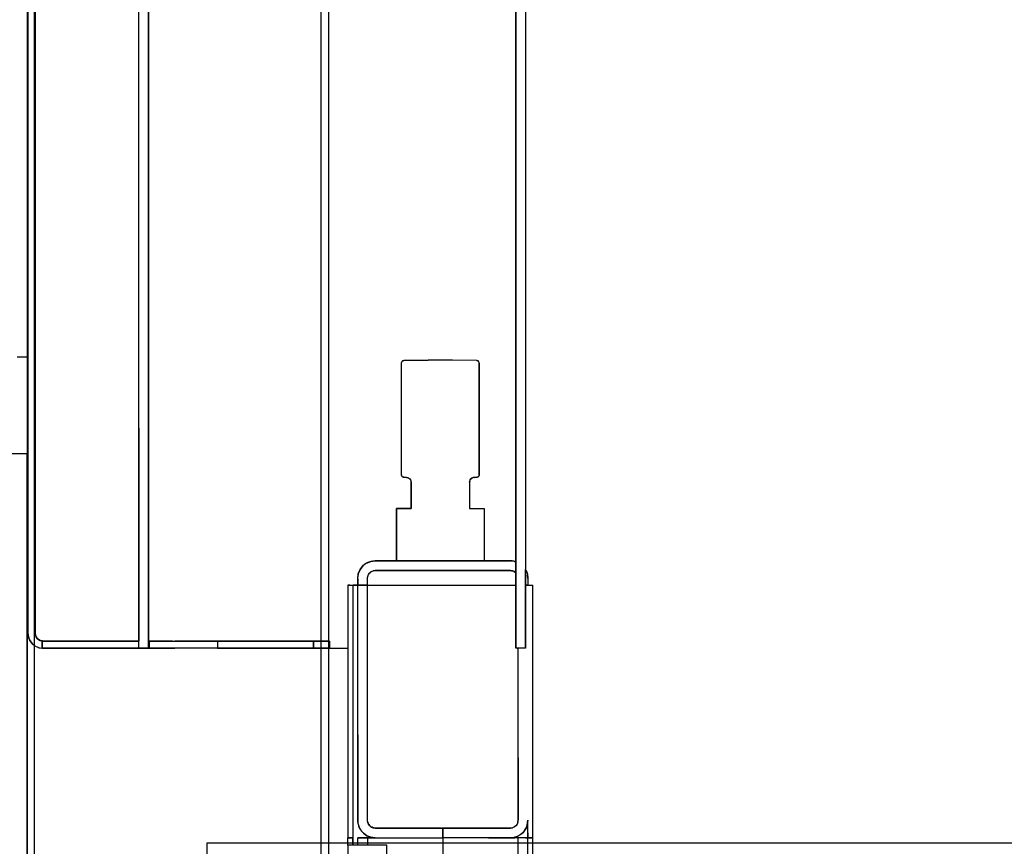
# Model space of a CAD drawing. Extents: x -805 to 3526, y -961 to 1039.
# Tile 317 of 475: x 1259.835 to 1260.037, y 33.694 to 33.864. Entities that reach past the tile are written whole.
import ezdxf

# ---------------------------------------------------------------- set-up
doc = ezdxf.new("R2010")
doc.units = 0
doc.linetypes.add('AUSGEZOGEN', pattern=[2, 1, 1])
doc.layers.get('0').update_dxf_attribs({"color": 251})
doc.layers.add('TTK-B-Bestand', color=252, linetype='Continuous', lineweight=35)
for name, color, linetype in [('TTK-P-Aufzug', 251, 'Continuous'), ('TTK-P-Bahnsteig', 12, 'Continuous'), ('TTK-P-TEXT', 12, 'AUSGEZOGEN')]:
    doc.layers.add(name, color=color, linetype=linetype)
doc.styles.add('AKG DIN 6776', font='AKG_DIN67.TTF')
doc.dimstyles.new('TTK$6', dxfattribs={"dimtxt": 2.5, "dimasz": 2.5, "dimexe": 3.5, "dimexo": 0.1, "dimgap": 1, "dimtad": 1, "dimzin": 0, "dimtxsty": 'AKG DIN 6776', "dimblk": 'OBLIQUE', "dimcen": -0.09, "dimdle": 3, "dimse1": 1, "dimse2": 1, "dimclrd": 256, "dimclre": 256, "dimclrt": 256, "dimadec": 3, "dimazin": 0, "dimtfac": 1, "dimtofl": 0, "dimtmove": 0, "dimatfit": 3, "dimldrblk": 'OBLIQUE', "dimfxl": 7, "dimfxlon": 1, "dimtolj": 1, "dimtzin": 0, "dimlwd": -1, "dimlwe": -1, "dimarcsym": 0})

# ---------------------------------------------------------------- blocks, each defined once
blk = doc.blocks.new('*D549')
at = {"layer": 'DEFPOINTS', "color": 0}
for p in [(1594.65301, 36.73973), (1594.30623, 36.57524), (8.2233, 0)]:
    blk.add_point(p, dxfattribs=at)
at = {"layer": 'TTK-B-Bestand', "insert": (1594.10926, 36.98348), "char_height": 0.25, "attachment_point": 5, "style": 'AKG DIN 6776'}
blk.add_mtext('\\A1;36,588', dxfattribs=at)
blk = doc.blocks.new('_OBLIQUE')
at = {"color": 0, "linetype": 'ByBlock'}
blk.add_line((-0.5, -0.5), (0.5, 0.5), dxfattribs=at)
blk = doc.blocks.new('*D548')
at = {"layer": 'DEFPOINTS', "color": 0}
for p in [(1585.5366, 36.77061), (1585.04588, 36.61399), (-0.86811, 0.03088)]:
    blk.add_point(p, dxfattribs=at)
at = {"layer": 'TTK-B-Bestand', "insert": (1585.01785, 37.01436), "char_height": 0.25, "attachment_point": 5, "style": 'AKG DIN 6776'}
blk.add_mtext('\\A1;36,621', dxfattribs=at)
blk = doc.blocks.new('*D536')
at = {"layer": 'DEFPOINTS', "color": 0}
for p in [(1593.42639, 36.65223), (1593.90951, 36.65223), (733.06592, 0.10713)]:
    blk.add_point(p, dxfattribs=at)
at = {"layer": 'TTK-P-TEXT', "insert": (1594.45378, 36.89598), "char_height": 0.25, "attachment_point": 5, "style": 'AKG DIN 6776'}
blk.add_mtext('\\A1;36,589', dxfattribs=at)
blk = doc.blocks.new('STS26_1000_2100 - STS26_1000_2100-V1-41')
for p, q in [((1255.12, 7357), (1255.12, 4932)), ((1256.62, 7357), (1256.62, 4951.22)), ((1254.92, 7063.1), (1254.92, 7353.9)), ((1254.92, 7353.9), (1254.92, 7063.1)), ((1256.42, 7063.1), (1256.42, 7353.9)), ((1256.42, 7112.04), (1256.42, 7353.9)), ((1256.42, 7353.9), (1256.42, 7063.1)), ((1194.62, 7350), (1194.62, 4960)), ((1196.12, 4960), (1196.12, 7350)), ((1231.62, 7061.5), (1231.62, 7345.4)), ((1231.62, 7345.4), (1231.62, 7061.5)), ((1233.62, 7061.5), (1233.62, 7322)), ((1233.62, 7105.34), (1233.62, 7322)), ((1233.62, 7061.5), (1233.62, 7322)), ((1254.92, 7063.1), (1254.92, 7304.96)), ((1154.12, 7298.55), (1154.12, 7133.37)), ((1231.62, 7297.63), (1231.62, 7061.5)), ((1156.12, 7134.48), (1156.12, 7295.93)), ((1154.12, 7265), (1154.12, 7076.23)), ((1154.12, 7265), (1154.12, 7076.23)), ((1156.12, 7265), (1156.12, 7077.83)), ((1156.12, 7077.83), (1156.12, 7265)), ((1154.12, 7133.37), (1154.12, 7133.1)), ((1154.12, 7133.1), (1154.12, 7076.23)), ((1156.12, 7134.21), (1156.12, 7134.48)), ((1156.12, 7134.21), (1156.12, 7077.83)), ((1163.62, 7118.71), (1163.64, 7118.84)), ((1163.62, 7118.71), (1163.64, 7118.84)), ((1163.62, 7095.69), (1163.62, 7118.71)), ((1163.62, 7118.71), (1163.62, 7095.69)), ((1163.64, 7118.84), (1163.69, 7118.96)), ((1163.64, 7118.84), (1163.69, 7118.96)), ((1163.69, 7118.96), (1163.76, 7119.06)), ((1163.69, 7118.96), (1163.76, 7119.06)), ((1163.69, 7118.96), (1163.76, 7119.06)), ((1163.69, 7118.96), (1163.76, 7119.06)), ((1163.69, 7118.96), (1163.76, 7119.06)), ((1163.69, 7118.96), (1163.76, 7119.06)), ((1163.69, 7118.96), (1163.76, 7119.06)), ((1163.69, 7118.96), (1163.76, 7119.06)), ((1163.76, 7119.06), (1163.69, 7118.96)), ((1163.76, 7119.06), (1163.69, 7118.96)), ((1163.69, 7118.96), (1163.76, 7119.06)), ((1163.69, 7118.96), (1163.76, 7119.06)), ((1163.76, 7119.06), (1163.87, 7119.14)), ((1163.76, 7119.06), (1163.87, 7119.14)), ((1163.76, 7119.06), (1163.87, 7119.14)), ((1163.76, 7119.06), (1163.87, 7119.14)), ((1163.76, 7119.06), (1163.87, 7119.14)), ((1163.76, 7119.06), (1163.87, 7119.14)), ((1163.76, 7119.06), (1163.87, 7119.14)), ((1163.76, 7119.06), (1163.87, 7119.14)), ((1163.87, 7119.14), (1163.76, 7119.06)), ((1163.87, 7119.14), (1163.76, 7119.06)), ((1163.76, 7119.06), (1163.87, 7119.14)), ((1163.76, 7119.06), (1163.87, 7119.14)), ((1163.87, 7119.14), (1163.98, 7119.19)), ((1163.87, 7119.14), (1163.98, 7119.19)), ((1163.98, 7119.19), (1164.11, 7119.21)), ((1164.11, 7119.21), (1163.98, 7119.19)), ((1164.11, 7119.21), (1169.12, 7119.3)), ((1164.11, 7119.21), (1169.12, 7119.3)), ((1169.12, 7119.3), (1174.13, 7119.3)), ((1169.12, 7119.3), (1174.13, 7119.3)), ((1179.14, 7119.21), (1174.13, 7119.3)), ((1174.13, 7119.3), (1179.14, 7119.21)), ((1179.26, 7119.19), (1179.14, 7119.21)), ((1179.14, 7119.21), (1179.26, 7119.19)), ((1179.38, 7119.14), (1179.26, 7119.19)), ((1179.26, 7119.19), (1179.38, 7119.14)), ((1179.48, 7119.06), (1179.38, 7119.14)), ((1179.48, 7119.06), (1179.38, 7119.14)), ((1179.48, 7119.06), (1179.38, 7119.14)), ((1179.48, 7119.06), (1179.38, 7119.14)), ((1179.48, 7119.06), (1179.38, 7119.14)), ((1179.48, 7119.06), (1179.38, 7119.14)), ((1179.38, 7119.14), (1179.48, 7119.06)), ((1179.38, 7119.14), (1179.48, 7119.06)), ((1179.48, 7119.06), (1179.38, 7119.14)), ((1179.48, 7119.06), (1179.38, 7119.14)), ((1179.38, 7119.14), (1179.48, 7119.06)), ((1179.38, 7119.14), (1179.48, 7119.06)), ((1179.56, 7118.96), (1179.48, 7119.06)), ((1179.56, 7118.96), (1179.48, 7119.06)), ((1179.56, 7118.96), (1179.48, 7119.06)), ((1179.56, 7118.96), (1179.48, 7119.06)), ((1179.56, 7118.96), (1179.48, 7119.06)), ((1179.56, 7118.96), (1179.48, 7119.06)), ((1179.48, 7119.06), (1179.56, 7118.96)), ((1179.48, 7119.06), (1179.56, 7118.96)), ((1179.56, 7118.96), (1179.48, 7119.06)), ((1179.56, 7118.96), (1179.48, 7119.06)), ((1179.48, 7119.06), (1179.56, 7118.96)), ((1179.48, 7119.06), (1179.56, 7118.96)), ((1179.61, 7118.84), (1179.56, 7118.96)), ((1179.56, 7118.96), (1179.61, 7118.84)), ((1179.62, 7118.71), (1179.61, 7118.84)), ((1179.62, 7118.71), (1179.61, 7118.84)), ((1179.62, 7095.69), (1179.62, 7118.71)), ((1179.62, 7095.69), (1179.62, 7118.71)), ((1256.42, 7063.1), (1256.42, 7112.04)), ((1233.62, 7105.34), (1233.62, 7061.5)), ((1163.64, 7095.56), (1163.62, 7095.69)), ((1163.62, 7095.69), (1163.64, 7095.56)), ((1163.64, 7095.56), (1163.69, 7095.44)), ((1163.64, 7095.56), (1163.69, 7095.44)), ((1163.64, 7095.56), (1163.69, 7095.44)), ((1163.64, 7095.56), (1163.69, 7095.44)), ((1163.64, 7095.56), (1163.69, 7095.44)), ((1163.64, 7095.56), (1163.69, 7095.44)), ((1163.69, 7095.44), (1163.64, 7095.56)), ((1163.69, 7095.44), (1163.64, 7095.56)), ((1163.64, 7095.56), (1163.69, 7095.44)), ((1163.64, 7095.56), (1163.69, 7095.44)), ((1163.69, 7095.44), (1163.64, 7095.56)), ((1163.69, 7095.44), (1163.64, 7095.56)), ((1163.69, 7095.44), (1163.76, 7095.34)), ((1163.69, 7095.44), (1163.76, 7095.34)), ((1163.69, 7095.44), (1163.76, 7095.34)), ((1163.69, 7095.44), (1163.76, 7095.34)), ((1163.69, 7095.44), (1163.76, 7095.34)), ((1163.69, 7095.44), (1163.76, 7095.34)), ((1163.76, 7095.34), (1163.69, 7095.44)), ((1163.76, 7095.34), (1163.69, 7095.44)), ((1163.69, 7095.44), (1163.76, 7095.34)), ((1163.69, 7095.44), (1163.76, 7095.34)), ((1163.76, 7095.34), (1163.69, 7095.44)), ((1163.76, 7095.34), (1163.69, 7095.44)), ((1163.76, 7095.34), (1163.87, 7095.26)), ((1163.76, 7095.34), (1163.87, 7095.26)), ((1163.76, 7095.34), (1163.87, 7095.26)), ((1163.76, 7095.34), (1163.87, 7095.26)), ((1163.76, 7095.34), (1163.87, 7095.26)), ((1163.76, 7095.34), (1163.87, 7095.26)), ((1163.87, 7095.26), (1163.76, 7095.34)), ((1163.87, 7095.26), (1163.76, 7095.34)), ((1163.76, 7095.34), (1163.87, 7095.26)), ((1163.76, 7095.34), (1163.87, 7095.26)), ((1163.87, 7095.26), (1163.76, 7095.34)), ((1163.87, 7095.26), (1163.76, 7095.34)), ((1163.87, 7095.26), (1163.98, 7095.21)), ((1163.87, 7095.26), (1163.98, 7095.21)), ((1163.87, 7095.26), (1163.98, 7095.21)), ((1163.87, 7095.26), (1163.98, 7095.21)), ((1163.87, 7095.26), (1163.98, 7095.21)), ((1163.87, 7095.26), (1163.98, 7095.21)), ((1163.98, 7095.21), (1163.87, 7095.26)), ((1163.98, 7095.21), (1163.87, 7095.26)), ((1163.87, 7095.26), (1163.98, 7095.21)), ((1163.87, 7095.26), (1163.98, 7095.21)), ((1163.98, 7095.21), (1163.87, 7095.26)), ((1163.98, 7095.21), (1163.87, 7095.26)), ((1163.98, 7095.21), (1164.11, 7095.19)), ((1163.98, 7095.21), (1164.11, 7095.19)), ((1163.98, 7095.21), (1164.11, 7095.19)), ((1163.98, 7095.21), (1164.11, 7095.19)), ((1163.98, 7095.21), (1164.11, 7095.19)), ((1163.98, 7095.21), (1164.11, 7095.19)), ((1164.11, 7095.19), (1163.98, 7095.21)), ((1164.11, 7095.19), (1163.98, 7095.21)), ((1163.98, 7095.21), (1164.11, 7095.19)), ((1163.98, 7095.21), (1164.11, 7095.19)), ((1164.11, 7095.19), (1163.98, 7095.21)), ((1164.11, 7095.19), (1163.98, 7095.21)), ((1164.11, 7095.19), (1164.66, 7095.17)), ((1164.11, 7095.19), (1164.66, 7095.17)), ((1164.11, 7095.19), (1164.66, 7095.17)), ((1164.11, 7095.19), (1164.66, 7095.17)), ((1164.11, 7095.19), (1164.66, 7095.17)), ((1164.11, 7095.19), (1164.66, 7095.17)), ((1164.11, 7095.19), (1164.66, 7095.17)), ((1164.11, 7095.19), (1164.66, 7095.17)), ((1164.66, 7095.17), (1164.11, 7095.19)), ((1164.66, 7095.17), (1164.11, 7095.19)), ((1164.11, 7095.19), (1164.66, 7095.17)), ((1164.11, 7095.19), (1164.66, 7095.17)), ((1164.66, 7095.17), (1164.91, 7095.13)), ((1164.66, 7095.17), (1164.91, 7095.13)), ((1164.91, 7095.13), (1165.15, 7095.03)), ((1165.15, 7095.03), (1164.91, 7095.13)), ((1165.15, 7095.03), (1165.35, 7094.87)), ((1165.35, 7094.87), (1165.15, 7095.03)), ((1165.35, 7094.87), (1165.5, 7094.67)), ((1165.5, 7094.67), (1165.35, 7094.87)), ((1165.59, 7094.43), (1165.5, 7094.67)), ((1165.59, 7094.43), (1165.5, 7094.67)), ((1165.59, 7094.43), (1165.62, 7094.17)), ((1165.62, 7094.17), (1165.59, 7094.43)), ((1177.62, 7094.17), (1177.66, 7094.43)), ((1177.62, 7094.17), (1177.66, 7094.43)), ((1177.66, 7094.43), (1177.75, 7094.66)), ((1177.75, 7094.66), (1177.66, 7094.43)), ((1177.9, 7094.87), (1177.75, 7094.66)), ((1177.9, 7094.87), (1177.75, 7094.66)), ((1178.1, 7095.03), (1177.9, 7094.87)), ((1178.1, 7095.03), (1177.9, 7094.87)), ((1178.33, 7095.13), (1178.1, 7095.03)), ((1178.33, 7095.13), (1178.1, 7095.03)), ((1178.58, 7095.17), (1178.33, 7095.13)), ((1178.58, 7095.17), (1178.33, 7095.13)), ((1179.14, 7095.19), (1178.58, 7095.17)), ((1179.14, 7095.19), (1178.58, 7095.17)), ((1179.14, 7095.19), (1178.58, 7095.17)), ((1179.14, 7095.19), (1178.58, 7095.17)), ((1179.14, 7095.19), (1178.58, 7095.17)), ((1179.14, 7095.19), (1178.58, 7095.17)), ((1178.58, 7095.17), (1179.14, 7095.19)), ((1178.58, 7095.17), (1179.14, 7095.19)), ((1179.14, 7095.19), (1178.58, 7095.17)), ((1179.14, 7095.19), (1178.58, 7095.17)), ((1178.58, 7095.17), (1179.14, 7095.19)), ((1178.58, 7095.17), (1179.14, 7095.19)), ((1179.26, 7095.21), (1179.14, 7095.19)), ((1179.26, 7095.21), (1179.14, 7095.19)), ((1179.26, 7095.21), (1179.14, 7095.19)), ((1179.26, 7095.21), (1179.14, 7095.19)), ((1179.26, 7095.21), (1179.14, 7095.19)), ((1179.26, 7095.21), (1179.14, 7095.19)), ((1179.26, 7095.21), (1179.14, 7095.19)), ((1179.26, 7095.21), (1179.14, 7095.19)), ((1179.14, 7095.19), (1179.26, 7095.21)), ((1179.14, 7095.19), (1179.26, 7095.21)), ((1179.26, 7095.21), (1179.14, 7095.19)), ((1179.26, 7095.21), (1179.14, 7095.19)), ((1179.38, 7095.26), (1179.26, 7095.21)), ((1179.38, 7095.26), (1179.26, 7095.21)), ((1179.38, 7095.26), (1179.26, 7095.21)), ((1179.38, 7095.26), (1179.26, 7095.21)), ((1179.38, 7095.26), (1179.26, 7095.21)), ((1179.38, 7095.26), (1179.26, 7095.21)), ((1179.38, 7095.26), (1179.26, 7095.21)), ((1179.38, 7095.26), (1179.26, 7095.21)), ((1179.26, 7095.21), (1179.38, 7095.26)), ((1179.26, 7095.21), (1179.38, 7095.26)), ((1179.38, 7095.26), (1179.26, 7095.21)), ((1179.38, 7095.26), (1179.26, 7095.21)), ((1179.48, 7095.34), (1179.38, 7095.26)), ((1179.48, 7095.34), (1179.38, 7095.26)), ((1179.48, 7095.34), (1179.38, 7095.26)), ((1179.48, 7095.34), (1179.38, 7095.26)), ((1179.48, 7095.34), (1179.38, 7095.26)), ((1179.48, 7095.34), (1179.38, 7095.26)), ((1179.48, 7095.34), (1179.38, 7095.26)), ((1179.48, 7095.34), (1179.38, 7095.26)), ((1179.38, 7095.26), (1179.48, 7095.34)), ((1179.38, 7095.26), (1179.48, 7095.34)), ((1179.48, 7095.34), (1179.38, 7095.26)), ((1179.48, 7095.34), (1179.38, 7095.26)), ((1179.56, 7095.44), (1179.48, 7095.34)), ((1179.56, 7095.44), (1179.48, 7095.34)), ((1179.56, 7095.44), (1179.48, 7095.34)), ((1179.56, 7095.44), (1179.48, 7095.34)), ((1179.56, 7095.44), (1179.48, 7095.34)), ((1179.56, 7095.44), (1179.48, 7095.34)), ((1179.56, 7095.44), (1179.48, 7095.34)), ((1179.56, 7095.44), (1179.48, 7095.34)), ((1179.48, 7095.34), (1179.56, 7095.44)), ((1179.48, 7095.34), (1179.56, 7095.44)), ((1179.56, 7095.44), (1179.48, 7095.34)), ((1179.56, 7095.44), (1179.48, 7095.34)), ((1179.61, 7095.56), (1179.56, 7095.44)), ((1179.61, 7095.56), (1179.56, 7095.44)), ((1179.61, 7095.56), (1179.56, 7095.44)), ((1179.61, 7095.56), (1179.56, 7095.44)), ((1179.61, 7095.56), (1179.56, 7095.44)), ((1179.61, 7095.56), (1179.56, 7095.44)), ((1179.61, 7095.56), (1179.56, 7095.44)), ((1179.61, 7095.56), (1179.56, 7095.44)), ((1179.56, 7095.44), (1179.61, 7095.56)), ((1179.56, 7095.44), (1179.61, 7095.56)), ((1179.61, 7095.56), (1179.56, 7095.44)), ((1179.61, 7095.56), (1179.56, 7095.44)), ((1179.61, 7095.56), (1179.62, 7095.69)), ((1179.62, 7095.69), (1179.61, 7095.56)), ((1165.62, 7094.17), (1165.62, 7088.8)), ((1165.62, 7094.17), (1165.62, 7088.8)), ((1177.62, 7094.17), (1177.62, 7088.8)), ((1177.62, 7088.8), (1177.62, 7094.17)), ((1162.62, 7088.8), (1162.62, 7078)), ((1165.62, 7088.8), (1162.62, 7088.8)), ((1162.62, 7088.8), (1162.62, 7078)), ((1165.62, 7088.8), (1162.62, 7088.8)), ((1177.62, 7088.8), (1180.62, 7088.8)), ((1180.62, 7088.8), (1177.62, 7088.8)), ((1180.62, 7088.8), (1180.62, 7078)), ((1180.62, 7078), (1180.62, 7088.8)), ((1153.85, 7075.65), (1154.12, 7076.23)), ((1154.12, 7076.23), (1153.85, 7075.65)), ((1154.02, 7076.02), (1154.12, 7076.23)), ((1154.12, 7073), (1154.12, 7076.23)), ((1154.12, 7076.23), (1154.12, 7073)), ((1156.48, 7077.92), (1156.12, 7077.83)), ((1156.48, 7077.92), (1156.12, 7077.83)), ((1156.48, 7077.92), (1156.12, 7077.83)), ((1156.48, 7077.92), (1156.12, 7077.83)), ((1156.48, 7077.92), (1156.12, 7077.83)), ((1156.48, 7077.92), (1156.12, 7077.83)), ((1156.35, 7077.89), (1156.12, 7077.83)), ((1156.12, 7075.56), (1156.12, 7077.83)), ((1156.12, 7077.83), (1156.12, 7075.56)), ((1156.35, 7077.89), (1156.48, 7077.92)), ((1156.48, 7077.92), (1156.85, 7077.98)), ((1156.85, 7077.98), (1156.48, 7077.92)), ((1156.48, 7077.92), (1156.62, 7077.94)), ((1156.62, 7077.94), (1156.85, 7077.98)), ((1156.85, 7077.98), (1157.22, 7078)), ((1156.85, 7077.98), (1157.22, 7078)), ((1156.85, 7077.98), (1157.22, 7078)), ((1156.85, 7077.98), (1157.22, 7078)), ((1156.85, 7077.98), (1157.22, 7078)), ((1156.85, 7077.98), (1157.22, 7078)), ((1157.09, 7077.99), (1156.85, 7077.98)), ((1157.09, 7077.99), (1157.22, 7078)), ((1157.22, 7078), (1162.62, 7078)), ((1162.62, 7078), (1157.22, 7078)), ((1157.22, 7078), (1159.43, 7078)), ((1162.62, 7078), (1159.43, 7078)), ((1174.41, 7078), (1162.62, 7078)), ((1180.62, 7078), (1162.62, 7078)), ((1162.62, 7078), (1180.62, 7078)), ((1174.41, 7078), (1180.62, 7078)), ((1180.62, 7078), (1185.02, 7078)), ((1185.02, 7078), (1180.62, 7078)), ((1180.62, 7078), (1183.22, 7078)), ((1185.02, 7078), (1183.22, 7078)), ((1185.02, 7078), (1185.95, 7077.88)), ((1185.02, 7078), (1185.95, 7077.88)), ((1185.02, 7078), (1185.95, 7077.88)), ((1185.02, 7078), (1185.95, 7077.88)), ((1185.02, 7078), (1185.95, 7077.88)), ((1185.62, 7077.92), (1185.02, 7078)), ((1185.95, 7077.88), (1185.02, 7078)), ((1185.62, 7077.92), (1185.95, 7077.88)), ((1186.82, 7077.52), (1185.95, 7077.88)), ((1186.82, 7077.52), (1185.95, 7077.88)), ((1186.82, 7077.52), (1185.95, 7077.88)), ((1185.95, 7077.88), (1186.82, 7077.52)), ((1185.95, 7077.88), (1186.82, 7077.52)), ((1185.95, 7077.88), (1186.51, 7077.65)), ((1185.95, 7077.88), (1186.82, 7077.52)), ((1186.51, 7077.65), (1186.82, 7077.52)), ((1186.82, 7077.52), (1187.57, 7076.95)), ((1186.82, 7077.52), (1187.3, 7077.15)), ((1186.82, 7077.52), (1187.57, 7076.95)), ((1187.3, 7077.15), (1187.57, 7076.95)), ((1188.14, 7076.2), (1187.57, 7076.95)), ((1187.57, 7076.95), (1187.93, 7076.47)), ((1187.57, 7076.95), (1188.14, 7076.2)), ((1187.93, 7076.47), (1188.14, 7076.2)), ((1188.5, 7075.33), (1188.14, 7076.2)), ((1188.14, 7076.2), (1188.37, 7075.65)), ((1188.14, 7076.2), (1188.5, 7075.33)), ((1153.68, 7075.04), (1153.62, 7074.4)), ((1153.62, 7074.4), (1153.68, 7075.04)), ((1153.66, 7074.81), (1153.62, 7074.4)), ((1153.62, 7074.4), (1153.62, 7073)), ((1153.62, 7074.4), (1153.62, 7073)), ((1153.62, 7074.4), (1153.62, 7073.89)), ((1153.66, 7074.81), (1153.68, 7075.04)), ((1153.85, 7075.65), (1153.68, 7075.04)), ((1153.85, 7075.65), (1153.68, 7075.04)), ((1153.74, 7075.26), (1153.68, 7075.04)), ((1153.85, 7075.65), (1153.74, 7075.26)), ((1154.02, 7076.02), (1153.85, 7075.65)), ((1156.12, 7075.56), (1156.45, 7075.8)), ((1156.45, 7075.8), (1156.12, 7075.56)), ((1156.24, 7075.65), (1156.12, 7075.56)), ((1156.12, 7075.56), (1156.12, 7073)), ((1156.12, 7073.93), (1156.12, 7075.56)), ((1156.12, 7073), (1156.12, 7075.56)), ((1156.24, 7075.65), (1156.45, 7075.8)), ((1156.45, 7075.8), (1156.82, 7075.95)), ((1156.82, 7075.95), (1156.45, 7075.8)), ((1156.58, 7075.85), (1156.45, 7075.8)), ((1156.58, 7075.85), (1156.82, 7075.95)), ((1156.82, 7075.95), (1157.22, 7076)), ((1157.22, 7076), (1156.82, 7075.95)), ((1156.97, 7075.97), (1156.82, 7075.95)), ((1156.97, 7075.97), (1157.22, 7076)), ((1157.22, 7076), (1185.02, 7076)), ((1157.22, 7076), (1167.33, 7076)), ((1185.02, 7076), (1157.22, 7076)), ((1167.33, 7076), (1185.02, 7076)), ((1185.44, 7075.95), (1185.02, 7076)), ((1185.02, 7076), (1185.44, 7075.95)), ((1185.02, 7076), (1185.44, 7075.95)), ((1185.02, 7076), (1185.44, 7075.95)), ((1185.44, 7075.95), (1185.02, 7076)), ((1185.44, 7075.95), (1185.02, 7076)), ((1185.17, 7075.98), (1185.02, 7076)), ((1185.44, 7075.95), (1185.17, 7075.98)), ((1185.82, 7075.79), (1185.44, 7075.95)), ((1185.82, 7075.79), (1185.44, 7075.95)), ((1185.58, 7075.89), (1185.44, 7075.95)), ((1185.82, 7075.79), (1185.58, 7075.89)), ((1186.15, 7075.53), (1185.82, 7075.79)), ((1186.15, 7075.53), (1185.82, 7075.79)), ((1185.94, 7075.69), (1185.82, 7075.79)), ((1186.15, 7075.53), (1185.94, 7075.69)), ((1186.41, 7075.2), (1186.15, 7075.53)), ((1186.41, 7075.2), (1186.15, 7075.53)), ((1186.25, 7075.41), (1186.15, 7075.53)), ((1186.41, 7075.2), (1186.25, 7075.41)), ((1186.57, 7074.81), (1186.41, 7075.2)), ((1186.57, 7074.81), (1186.41, 7075.2)), ((1186.47, 7075.06), (1186.41, 7075.2)), ((1186.57, 7074.81), (1186.47, 7075.06)), ((1186.62, 7074.4), (1186.57, 7074.81)), ((1186.62, 7074.4), (1186.57, 7074.81)), ((1186.59, 7074.66), (1186.57, 7074.81)), ((1186.62, 7074.4), (1186.59, 7074.66)), ((1186.62, 7073), (1186.62, 7074.4)), ((1186.62, 7073), (1186.62, 7074.4)), ((1186.62, 7073.89), (1186.62, 7074.4)), ((1188.37, 7075.65), (1188.5, 7075.33)), ((1188.62, 7074.4), (1188.5, 7075.33)), ((1188.62, 7074.4), (1188.5, 7075.33)), ((1188.5, 7075.33), (1188.58, 7074.74)), ((1188.62, 7074.4), (1188.58, 7074.74)), ((1188.62, 7074.4), (1188.62, 7073)), ((1188.62, 7073.51), (1188.62, 7074.4)), ((1188.62, 7073), (1188.62, 7074.4)), ((1152.69, 7073), (1152.62, 7073)), ((1152.66, 7073), (1152.62, 7073)), ((1152.69, 7073), (1152.62, 7073)), ((1152.62, 7035.82), (1152.62, 7073)), ((1152.62, 7021), (1152.62, 7073)), ((1152.69, 7073), (1152.66, 7073)), ((1152.89, 7073), (1152.69, 7073)), ((1152.81, 7073), (1152.69, 7073)), ((1152.89, 7073), (1152.69, 7073)), ((1152.89, 7073), (1152.81, 7073)), ((1153.2, 7073), (1152.89, 7073)), ((1153.09, 7073), (1152.89, 7073)), ((1153.2, 7073), (1152.89, 7073)), ((1153.2, 7073), (1153.09, 7073)), ((1153.62, 7073), (1153.2, 7073)), ((1153.47, 7073), (1153.2, 7073)), ((1153.62, 7073), (1153.2, 7073)), ((1153.47, 7073), (1153.62, 7073)), ((1153.62, 7073.89), (1153.62, 7073)), ((1154.12, 7073), (1153.62, 7073)), ((1153.62, 7073), (1154.12, 7073)), ((1154.12, 7060), (1154.12, 7073)), ((1154.12, 7073), (1154.12, 7060)), ((1156.12, 7073.93), (1156.12, 7073)), ((1156.12, 7073), (1156.12, 7060)), ((1156.12, 7073), (1156.12, 7064.73)), ((1186.62, 7073), (1156.12, 7073)), ((1156.12, 7060), (1156.12, 7073)), ((1186.62, 7073), (1156.12, 7073)), ((1186.62, 7073), (1186.62, 7073.89)), ((1188.62, 7073), (1186.62, 7073)), ((1186.62, 7073), (1188.62, 7073)), ((1186.62, 7024.6), (1186.62, 7073)), ((1186.62, 7024.6), (1186.62, 7073)), ((1186.62, 7055.41), (1186.62, 7073)), ((1188.62, 7073), (1188.62, 7073.51)), ((1188.62, 7024.6), (1188.62, 7073)), ((1188.62, 7073), (1188.95, 7073)), ((1188.62, 7024.6), (1188.62, 7073)), ((1188.62, 7042.19), (1188.62, 7073)), ((1188.95, 7073), (1188.62, 7073)), ((1188.95, 7073), (1189.23, 7073)), ((1189.23, 7073), (1188.95, 7073)), ((1189.23, 7073), (1189.45, 7073)), ((1189.45, 7073), (1189.23, 7073)), ((1189.45, 7073), (1189.58, 7073)), ((1189.58, 7073), (1189.45, 7073)), ((1189.62, 7073), (1189.58, 7073)), ((1189.62, 7073), (1189.58, 7073)), ((1189.62, 7073), (1189.62, 7035.82)), ((1190.26, 7073), (1189.62, 7073)), ((1189.62, 7073), (1189.62, 7021)), ((1190.27, 7073), (1189.86, 7073)), ((1190.27, 7073), (1189.86, 7073)), ((1190.26, 7073), (1190.62, 7073)), ((1190.53, 7073), (1190.27, 7073)), ((1190.53, 7073), (1190.27, 7073)), ((1190.62, 7073), (1190.53, 7073)), ((1190.62, 7073), (1190.53, 7073)), ((1190.62, 7073), (1190.62, 7035.82)), ((1190.62, 7073), (1190.62, 7021)), ((1156.12, 7064.73), (1156.12, 7060)), ((1254.24, 7061.79), (1254.52, 7062.04)), ((1254.52, 7062.04), (1254.24, 7061.79)), ((1254.28, 7061.83), (1254.52, 7062.04)), ((1254.52, 7062.04), (1254.74, 7062.36)), ((1254.74, 7062.36), (1254.52, 7062.04)), ((1254.52, 7062.04), (1254.56, 7062.1)), ((1254.56, 7062.1), (1254.74, 7062.36)), ((1254.74, 7062.36), (1254.88, 7062.72)), ((1254.88, 7062.72), (1254.74, 7062.36)), ((1254.74, 7062.36), (1254.76, 7062.42)), ((1254.76, 7062.42), (1254.88, 7062.72)), ((1254.88, 7062.72), (1254.92, 7063.1)), ((1254.92, 7063.1), (1254.88, 7062.72)), ((1254.88, 7062.72), (1254.91, 7063.04)), ((1254.91, 7063.04), (1254.92, 7063.1)), ((1256.33, 7062.33), (1256.04, 7061.61)), ((1256.04, 7061.61), (1256.33, 7062.33)), ((1256.28, 7062.21), (1256.04, 7061.61)), ((1256.33, 7062.33), (1256.28, 7062.21)), ((1256.42, 7063.1), (1256.33, 7062.33)), ((1256.33, 7062.33), (1256.42, 7063.1)), ((1256.34, 7062.46), (1256.33, 7062.33)), ((1256.34, 7062.46), (1256.42, 7063.1)), ((1154.12, 7060), (1154.48, 7060)), ((1154.12, 7060), (1154.48, 7060)), ((1154.48, 7060), (1154.85, 7060)), ((1154.48, 7060), (1154.85, 7060)), ((1154.85, 7060), (1155.22, 7060)), ((1154.85, 7060), (1155.22, 7060)), ((1155.22, 7060), (1155.62, 7060)), ((1155.22, 7060), (1155.62, 7060)), ((1155.62, 7060), (1156.12, 7060)), ((1155.8, 7060), (1155.62, 7060)), ((1155.62, 7024.6), (1155.62, 7060)), ((1155.62, 7060), (1156.12, 7060)), ((1155.62, 7037.47), (1155.62, 7060)), ((1155.62, 7024.6), (1155.62, 7060)), ((1155.8, 7060), (1156.12, 7060)), ((1194.42, 7060), (1190.62, 7060)), ((1194.42, 7060), (1190.62, 7060)), ((1194.42, 7061.25), (1194.42, 7061.5)), ((1194.42, 7061.5), (1194.42, 7060)), ((1194.42, 7060), (1194.42, 7061.5)), ((1194.42, 7061.5), (1197.72, 7061.5)), ((1197.17, 7061.5), (1194.42, 7061.5)), ((1197.72, 7061.5), (1194.42, 7061.5)), ((1194.42, 7061.25), (1194.42, 7060)), ((1194.42, 7060), (1197.72, 7060)), ((1197.72, 7060), (1194.42, 7060)), ((1202.51, 7060), (1194.42, 7060)), ((1197.17, 7061.5), (1197.72, 7061.5)), ((1197.72, 7060), (1197.72, 7061.5)), ((1197.72, 7061.5), (1217.42, 7061.5)), ((1197.72, 7061.5), (1197.72, 7060)), ((1217.42, 7061.5), (1197.72, 7061.5)), ((1197.72, 7061.5), (1204.65, 7061.5)), ((1197.72, 7060), (1217.42, 7060)), ((1217.42, 7060), (1197.72, 7060)), ((1202.51, 7060), (1204.65, 7060)), ((1204.65, 7061.5), (1204.76, 7061.5)), ((1204.65, 7060), (1204.76, 7060)), ((1226.69, 7061.5), (1204.76, 7061.5)), ((1204.76, 7060), (1205.03, 7060)), ((1205.03, 7060), (1205.45, 7060)), ((1205.45, 7060), (1205.99, 7060)), ((1205.99, 7060), (1206.6, 7060)), ((1206.6, 7060), (1207.25, 7060)), ((1207.25, 7060), (1243.01, 7060)), ((1217.42, 7061.5), (1217.66, 7061.5)), ((1217.42, 7061.5), (1217.66, 7061.5)), ((1217.42, 7061.5), (1217.42, 7060)), ((1217.42, 7060), (1217.66, 7060)), ((1217.42, 7060), (1217.66, 7060)), ((1217.66, 7061.5), (1218.36, 7061.5)), ((1218.36, 7061.5), (1217.66, 7061.5)), ((1217.66, 7060), (1218.36, 7060)), ((1217.66, 7060), (1218.36, 7060)), ((1218.36, 7061.5), (1219.47, 7061.5)), ((1218.36, 7061.5), (1219.47, 7061.5)), ((1218.36, 7060), (1219.47, 7060)), ((1218.36, 7060), (1219.47, 7060)), ((1219.47, 7061.5), (1220.92, 7061.5)), ((1219.47, 7061.5), (1220.92, 7061.5)), ((1219.47, 7060), (1220.92, 7060)), ((1219.47, 7060), (1220.92, 7060)), ((1220.92, 7061.5), (1222.61, 7061.5)), ((1222.61, 7061.5), (1220.92, 7061.5)), ((1220.92, 7060), (1222.61, 7060)), ((1220.92, 7060), (1222.61, 7060)), ((1222.61, 7061.5), (1224.42, 7061.5)), ((1222.61, 7061.5), (1224.42, 7061.5)), ((1222.61, 7060), (1224.42, 7060)), ((1222.61, 7060), (1224.42, 7060)), ((1224.42, 7061.5), (1226.23, 7061.5)), ((1224.42, 7061.5), (1226.23, 7061.5)), ((1224.42, 7060), (1226.23, 7060)), ((1224.42, 7060), (1226.23, 7060)), ((1227.92, 7061.5), (1226.23, 7061.5)), ((1227.92, 7061.5), (1226.23, 7061.5)), ((1226.23, 7060), (1227.92, 7060)), ((1227.92, 7060), (1226.23, 7060)), ((1226.69, 7061.5), (1226.92, 7061.5)), ((1226.92, 7061.5), (1227.31, 7061.5)), ((1227.31, 7061.5), (1227.81, 7061.5)), ((1227.81, 7061.5), (1228.41, 7061.5)), ((1227.92, 7061.5), (1229.37, 7061.5)), ((1229.37, 7061.5), (1227.92, 7061.5)), ((1227.92, 7060), (1229.37, 7060)), ((1229.37, 7060), (1227.92, 7060)), ((1228.41, 7061.5), (1229.05, 7061.5)), ((1229.05, 7061.5), (1229.7, 7061.5)), ((1229.37, 7061.5), (1230.48, 7061.5)), ((1230.48, 7061.5), (1229.37, 7061.5)), ((1229.37, 7060), (1230.48, 7060)), ((1230.48, 7060), (1229.37, 7060)), ((1229.7, 7061.5), (1230.3, 7061.5)), ((1230.3, 7061.5), (1230.82, 7061.5)), ((1231.18, 7061.5), (1230.48, 7061.5)), ((1231.18, 7061.5), (1230.48, 7061.5)), ((1230.48, 7060), (1231.18, 7060)), ((1231.18, 7060), (1230.48, 7060)), ((1230.82, 7061.5), (1231.22, 7061.5)), ((1231.18, 7061.5), (1231.42, 7061.5)), ((1231.42, 7061.5), (1231.18, 7061.5)), ((1231.18, 7060), (1231.42, 7060)), ((1231.42, 7060), (1231.18, 7060)), ((1231.22, 7061.5), (1231.47, 7061.5)), ((1231.42, 7060), (1231.42, 7061.5)), ((1231.42, 7060), (1253.32, 7060)), ((1253.32, 7060), (1231.42, 7060)), ((1231.55, 7061.5), (1231.47, 7061.5)), ((1231.55, 7061.5), (1231.62, 7061.5)), ((1231.62, 7061.5), (1231.62, 7060)), ((1231.62, 7060), (1231.62, 7061.5)), ((1250.01, 7061.5), (1233.62, 7061.5)), ((1233.62, 7061.5), (1253.32, 7061.5)), ((1253.32, 7061.5), (1233.62, 7061.5)), ((1233.62, 7060), (1233.62, 7061.5)), ((1233.62, 7060), (1233.62, 7061.5)), ((1243.01, 7060), (1243.66, 7060)), ((1243.66, 7060), (1244.28, 7060)), ((1244.28, 7060), (1244.81, 7060)), ((1244.81, 7060), (1245.23, 7060)), ((1245.23, 7060), (1245.51, 7060)), ((1245.51, 7060), (1245.62, 7060)), ((1245.62, 7060), (1253.32, 7060)), ((1250.01, 7061.5), (1253.32, 7061.5)), ((1253.32, 7061.5), (1253.39, 7061.5)), ((1253.38, 7061.5), (1253.32, 7061.5)), ((1253.39, 7061.5), (1253.32, 7061.5)), ((1253.32, 7060), (1253.39, 7060)), ((1253.32, 7060), (1253.33, 7060)), ((1253.39, 7060), (1253.32, 7060)), ((1253.39, 7060), (1253.33, 7060)), ((1253.38, 7061.5), (1253.39, 7061.5)), ((1253.39, 7061.5), (1253.46, 7061.51)), ((1253.39, 7061.5), (1253.46, 7061.51)), ((1253.39, 7061.5), (1253.44, 7061.5)), ((1253.46, 7060), (1253.39, 7060)), ((1253.4, 7060), (1253.39, 7060)), ((1253.46, 7060), (1253.39, 7060)), ((1253.46, 7060), (1253.4, 7060)), ((1253.44, 7061.5), (1253.46, 7061.51)), ((1253.46, 7061.51), (1253.51, 7061.51)), ((1253.46, 7061.51), (1253.52, 7061.51)), ((1253.46, 7061.51), (1253.52, 7061.51)), ((1253.52, 7060.01), (1253.46, 7060)), ((1253.46, 7060), (1253.52, 7060.01)), ((1253.47, 7060), (1253.46, 7060)), ((1253.52, 7060.01), (1253.47, 7060)), ((1253.51, 7061.51), (1253.52, 7061.51)), ((1253.52, 7061.51), (1253.9, 7061.61)), ((1253.9, 7061.61), (1253.52, 7061.51)), ((1253.52, 7061.51), (1253.59, 7061.53)), ((1253.52, 7061.51), (1253.52, 7060.01)), ((1253.52, 7060.01), (1253.52, 7061.51)), ((1254.28, 7060.15), (1253.52, 7060.01)), ((1254.28, 7060.15), (1253.52, 7060.01)), ((1254.16, 7060.13), (1253.52, 7060.01)), ((1253.59, 7061.53), (1253.9, 7061.61)), ((1253.9, 7061.61), (1254.24, 7061.79)), ((1254.24, 7061.79), (1253.9, 7061.61)), ((1253.9, 7061.61), (1253.95, 7061.64)), ((1253.95, 7061.64), (1254.24, 7061.79)), ((1254.28, 7060.15), (1254.16, 7060.13)), ((1254.24, 7061.79), (1254.28, 7061.83)), ((1254.99, 7060.48), (1254.28, 7060.15)), ((1254.99, 7060.48), (1254.28, 7060.15)), ((1254.87, 7060.43), (1254.28, 7060.15)), ((1254.99, 7060.48), (1254.87, 7060.43)), ((1255.58, 7060.98), (1254.99, 7060.48)), ((1255.58, 7060.98), (1254.99, 7060.48)), ((1255.48, 7060.9), (1254.99, 7060.48)), ((1255.58, 7060.98), (1255.48, 7060.9)), ((1256.04, 7061.61), (1255.58, 7060.98)), ((1255.58, 7060.98), (1256.04, 7061.61)), ((1255.96, 7061.5), (1255.58, 7060.98)), ((1256.04, 7061.61), (1255.96, 7061.5)), ((1186.62, 7024.6), (1186.62, 7055.41)), ((1188.62, 7042.19), (1188.62, 7024.6)), ((1152.62, 7021), (1152.62, 7035.82)), ((1155.62, 7037.47), (1155.62, 7024.6)), ((1189.62, 7035.82), (1189.62, 7021)), ((1190.62, 7035.82), (1190.62, 7021)), ((1153.62, 7024.6), (1153.76, 7023.63)), ((1153.62, 7022.03), (1153.62, 7024.6)), ((1153.76, 7023.63), (1153.62, 7024.6)), ((1153.71, 7023.98), (1153.62, 7024.6)), ((1153.62, 7021), (1153.62, 7024.6)), ((1153.76, 7023.63), (1153.71, 7023.98)), ((1153.93, 7023.15), (1153.76, 7023.63)), ((1153.82, 7023.46), (1153.76, 7023.63)), ((1153.76, 7023.63), (1153.93, 7023.15)), ((1153.82, 7023.46), (1153.93, 7023.15)), ((1155.68, 7024.19), (1155.62, 7024.6)), ((1155.66, 7024.34), (1155.62, 7024.6)), ((1155.68, 7024.19), (1155.62, 7024.6)), ((1155.66, 7024.34), (1155.68, 7024.19)), ((1155.68, 7024.19), (1155.84, 7023.8)), ((1155.68, 7024.19), (1155.78, 7023.94)), ((1155.68, 7024.19), (1155.84, 7023.8)), ((1155.78, 7023.94), (1155.84, 7023.8)), ((1155.84, 7023.8), (1156.09, 7023.47)), ((1155.84, 7023.8), (1156, 7023.59)), ((1155.84, 7023.8), (1156.09, 7023.47)), ((1156, 7023.59), (1156.09, 7023.47)), ((1156.09, 7023.47), (1156.42, 7023.21)), ((1156.09, 7023.47), (1156.3, 7023.31)), ((1156.09, 7023.47), (1156.42, 7023.21)), ((1186.15, 7023.47), (1185.82, 7023.21)), ((1185.82, 7023.21), (1186.15, 7023.47)), ((1186.03, 7023.38), (1186.15, 7023.47)), ((1186.41, 7023.8), (1186.15, 7023.47)), ((1186.15, 7023.47), (1186.41, 7023.8)), ((1186.15, 7023.47), (1186.32, 7023.68)), ((1186.32, 7023.68), (1186.41, 7023.8)), ((1186.57, 7024.19), (1186.41, 7023.8)), ((1186.41, 7023.8), (1186.57, 7024.19)), ((1186.41, 7023.8), (1186.51, 7024.05)), ((1186.51, 7024.05), (1186.57, 7024.19)), ((1186.57, 7024.19), (1186.62, 7024.6)), ((1186.57, 7024.19), (1186.62, 7024.6)), ((1186.57, 7024.19), (1186.6, 7024.45)), ((1186.6, 7024.45), (1186.62, 7024.6)), ((1188.24, 7022.99), (1188.42, 7023.4)), ((1188.42, 7023.4), (1188.24, 7022.99)), ((1188.31, 7023.14), (1188.42, 7023.4)), ((1188.57, 7024), (1188.42, 7023.4)), ((1188.57, 7024), (1188.42, 7023.4)), ((1188.52, 7023.79), (1188.42, 7023.4)), ((1188.57, 7024), (1188.52, 7023.79)), ((1188.62, 7024.6), (1188.57, 7024)), ((1188.62, 7024.6), (1188.57, 7024)), ((1188.59, 7024.22), (1188.57, 7024)), ((1188.59, 7024.22), (1188.62, 7024.6)), ((1153.62, 7022.03), (1153.62, 7021)), ((1154.17, 7022.7), (1153.93, 7023.15)), ((1154.08, 7022.86), (1153.93, 7023.15)), ((1153.93, 7023.15), (1154.17, 7022.7)), ((1154.17, 7022.7), (1154.08, 7022.86)), ((1154.33, 7022.48), (1154.17, 7022.7)), ((1154.17, 7022.7), (1154.62, 7022.11)), ((1154.17, 7022.7), (1154.62, 7022.11)), ((1154.33, 7022.48), (1154.62, 7022.11)), ((1154.91, 7021.84), (1154.62, 7022.11)), ((1154.81, 7021.94), (1154.62, 7022.11)), ((1154.62, 7022.11), (1154.91, 7021.84)), ((1154.91, 7021.84), (1154.81, 7021.94)), ((1154.91, 7021.84), (1155.22, 7021.61)), ((1155.03, 7021.75), (1154.91, 7021.84)), ((1154.91, 7021.84), (1155.22, 7021.61)), ((1155.03, 7021.75), (1155.22, 7021.61)), ((1155.22, 7021.61), (1155.84, 7021.27)), ((1155.62, 7021.39), (1155.22, 7021.61)), ((1155.22, 7021.61), (1155.84, 7021.27)), ((1155.84, 7021.27), (1155.62, 7021.39)), ((1156.3, 7023.31), (1156.42, 7023.21)), ((1156.42, 7023.21), (1156.81, 7023.05)), ((1156.42, 7023.21), (1156.67, 7023.11)), ((1156.42, 7023.21), (1156.81, 7023.05)), ((1156.67, 7023.11), (1156.81, 7023.05)), ((1156.81, 7023.05), (1157.22, 7023)), ((1157.22, 7023), (1156.81, 7023.05)), ((1156.81, 7023.05), (1157.07, 7023.02)), ((1157.07, 7023.02), (1157.22, 7023)), ((1157.22, 7023), (1171.11, 7023)), ((1171.11, 7023), (1157.22, 7023)), ((1166.06, 7023), (1157.22, 7023)), ((1166.06, 7023), (1171.11, 7023)), ((1171.11, 7023), (1171.11, 7021)), ((1171.11, 7023), (1171.11, 7021)), ((1171.11, 7021.62), (1171.11, 7023)), ((1171.11, 7021.62), (1171.11, 7021)), ((1185.02, 7023), (1171.13, 7023)), ((1171.13, 7023), (1171.13, 7021)), ((1185.02, 7023), (1171.13, 7023)), ((1171.13, 7021.62), (1171.13, 7023)), ((1171.13, 7023), (1171.13, 7021)), ((1171.13, 7023), (1171.38, 7023)), ((1171.13, 7021), (1171.13, 7021.62)), ((1171.51, 7023), (1171.38, 7023)), ((1171.51, 7023), (1176.56, 7023)), ((1176.56, 7023), (1185.02, 7023)), ((1185.44, 7023.05), (1185.02, 7023)), ((1185.02, 7023), (1185.44, 7023.05)), ((1185.02, 7023), (1185.29, 7023.03)), ((1185.29, 7023.03), (1185.44, 7023.05)), ((1185.82, 7023.21), (1185.44, 7023.05)), ((1185.44, 7023.05), (1185.82, 7023.21)), ((1185.44, 7023.05), (1185.68, 7023.16)), ((1185.68, 7023.16), (1185.82, 7023.21)), ((1185.82, 7023.21), (1186.03, 7023.38)), ((1185.9, 7021.11), (1186.72, 7021.43)), ((1186.72, 7021.43), (1185.9, 7021.11)), ((1186.72, 7021.43), (1186.43, 7021.31)), ((1187.45, 7021.94), (1186.72, 7021.43)), ((1186.72, 7021.43), (1187.45, 7021.94)), ((1187.18, 7021.75), (1186.72, 7021.43)), ((1187.45, 7021.94), (1187.18, 7021.75)), ((1188.02, 7022.61), (1187.45, 7021.94)), ((1187.45, 7021.94), (1188.02, 7022.61)), ((1187.81, 7022.37), (1187.45, 7021.94)), ((1188.02, 7022.61), (1187.81, 7022.37)), ((1188.24, 7022.99), (1188.02, 7022.61)), ((1188.24, 7022.99), (1188.02, 7022.61)), ((1188.16, 7022.85), (1188.02, 7022.61)), ((1188.24, 7022.99), (1188.16, 7022.85)), ((1188.31, 7023.14), (1188.24, 7022.99)), ((1152.62, 5210), (1152.62, 7021)), ((1152.62, 7021), (1153.62, 7021)), ((1152.93, 7021), (1152.62, 7021)), ((1153.62, 7021), (1152.62, 7021)), ((1152.62, 5210), (1152.62, 7021)), ((1152.93, 7021), (1153.62, 7021)), ((1153.62, 5210), (1153.62, 7021)), ((1153.62, 5210), (1153.62, 7021)), ((1153.62, 7021), (1153.75, 7021)), ((1153.62, 7021), (1153.75, 7021)), ((1153.75, 7021), (1154.1, 7021)), ((1154.1, 7021), (1153.75, 7021)), ((1154.1, 7021), (1154.68, 7021)), ((1154.1, 7021), (1154.68, 7021)), ((1154.68, 7021), (1155.42, 7021)), ((1154.68, 7021), (1155.42, 7021)), ((1155.42, 7021), (1156.29, 7021)), ((1155.42, 7021), (1156.29, 7021)), ((1155.62, 5210), (1155.62, 7021)), ((1156.52, 7021.07), (1155.84, 7021.27)), ((1155.84, 7021.27), (1156.27, 7021.14)), ((1155.84, 7021.27), (1156.52, 7021.07)), ((1156.52, 7021.07), (1156.27, 7021.14)), ((1157.22, 7021), (1156.29, 7021)), ((1156.29, 7021), (1157.22, 7021)), ((1156.52, 7021.07), (1157, 7021.02)), ((1157.22, 7021), (1157, 7021.02)), ((1157.22, 7021), (1171.11, 7021)), ((1161.74, 7021), (1157.22, 7021)), ((1157.22, 7021), (1171.11, 7021)), ((1161.74, 7021), (1171.11, 7021)), ((1171.11, 7021), (1171.11, 5210)), ((1171.11, 7021), (1171.11, 5210)), ((1185.02, 7021), (1171.13, 7021)), ((1171.13, 7021), (1171.13, 5210)), ((1175.65, 7021), (1171.13, 7021)), ((1185.02, 7021), (1171.13, 7021)), ((1171.13, 7021), (1171.13, 5210)), ((1185.02, 7021), (1175.65, 7021)), ((1182.62, 5211.5), (1182.62, 7019.5)), ((1182.62, 7019.5), (1190.62, 7019.5)), ((1185.02, 7021), (1185.9, 7021.11)), ((1185.9, 7021.11), (1185.02, 7021)), ((1185.3, 7021.03), (1185.02, 7021)), ((1185.95, 7021), (1185.02, 7021)), ((1185.02, 7021), (1185.95, 7021)), ((1185.3, 7021.03), (1185.9, 7021.11)), ((1186.43, 7021.31), (1185.9, 7021.11)), ((1186.82, 7021), (1185.95, 7021)), ((1185.95, 7021), (1186.82, 7021)), ((1186.62, 7021), (1186.62, 7019.5)), ((1187.57, 7021), (1186.82, 7021)), ((1186.82, 7021), (1187.57, 7021)), ((1188.14, 7021), (1187.57, 7021)), ((1187.57, 7021), (1188.14, 7021)), ((1188.5, 7021), (1188.14, 7021)), ((1188.14, 7021), (1188.5, 7021)), ((1188.62, 7021), (1188.5, 7021)), ((1188.5, 7021), (1188.62, 7021)), ((1188.62, 7019.5), (1188.62, 7021)), ((1189.62, 7021), (1189.62, 7019.5)), ((1189.62, 7021), (1190.62, 7021)), ((1189.93, 7021), (1189.62, 7021)), ((1190.62, 7021), (1189.62, 7021)), ((1189.62, 7019.5), (1189.62, 7021)), ((1189.93, 7021), (1190.62, 7021)), ((1190.62, 7019.5), (1190.62, 7021)), ((1190.62, 7019.5), (1190.62, 7021)), ((1190.62, 7019.5), (1190.62, 5211.5))]:
    blk.add_line(p, q)

msp = doc.modelspace()

# ---------------------------------------------------------------- linework, layer by layer
at = {"layer": 'TTK-P-Aufzug', "color": 251, "lineweight": 25}
for p, q in [((1259.83402, 33.79483), (1259.83602, 33.79483)), ((1259.83602, 33.79483), (1259.83602, 33.77483)), ((1259.83602, 33.77483), (1259.59098, 33.77483)), ((1259.83602, 31.67483), (1259.83602, 33.77483))]:
    msp.add_line(p, q, dxfattribs=at)
at = {"layer": 'TTK-P-Aufzug', "color": 251}
for p, q in [((1259.87308, 33.68383), (1259.87308, 33.69483)), ((1259.87308, 33.69483), (1262.42308, 33.69483))]:
    msp.add_line(p, q, dxfattribs=at)
at = {"layer": 'TTK-P-Bahnsteig', "color": 251}
msp.add_circle((473.78511, 39.13225), 1000, dxfattribs=at)

# ---------------------------------------------------------------- block references
at = {"layer": 'TTK-P-Aufzug', "color": 251, "xscale": -0.001, "yscale": 0.001, "zscale": 0.001}
msp.add_blockref('STS26_1000_2100 - STS26_1000_2100-V1-41', (1261.09264, 26.67483), dxfattribs=at)

# ---------------------------------------------------------------- dimensions: what is measured, and where the dimension line sits
at = {"layer": 'TTK-B-Bestand', "color": 251}
for feature_location, offset, origin, text, picture, middle in [((1585.04588, 36.61399), (0.44608, 0.15756), (-0.86811, 0.03088), '36,621', '*D548', (1585.01785, 37.01436)), ((1594.30623, 36.57524), (0.29466, 0.16558), (8.2233, 0), '36,588', '*D549', (1594.10926, 36.98348))]:
    dim = msp.add_ordinate_dim(feature_location=feature_location, offset=offset, dtype=0, origin=origin, text=text, dimstyle='TTK$6', override={"dimscale": 0, "dimdec": 3, "dimtmove": 1, "dimfxlon": 0}, dxfattribs=at)
    dim.commit()
    dim.dimension.update_dxf_attribs({"geometry": picture, "text_midpoint": middle})
at = {"layer": 'TTK-P-TEXT', "color": 251}
dim = msp.add_ordinate_dim(feature_location=(1593.42639, 36.65223), offset=(0.48312, 0), dtype=0, origin=(733.06592, 0.10713), text='36,589', dimstyle='TTK$6', override={"dimscale": 0, "dimfxlon": 0}, dxfattribs=at)
dim.commit()
dim.dimension.update_dxf_attribs({"geometry": '*D536', "text_midpoint": (1594.45378, 36.89598)})

doc.saveas('drawing.dxf')
